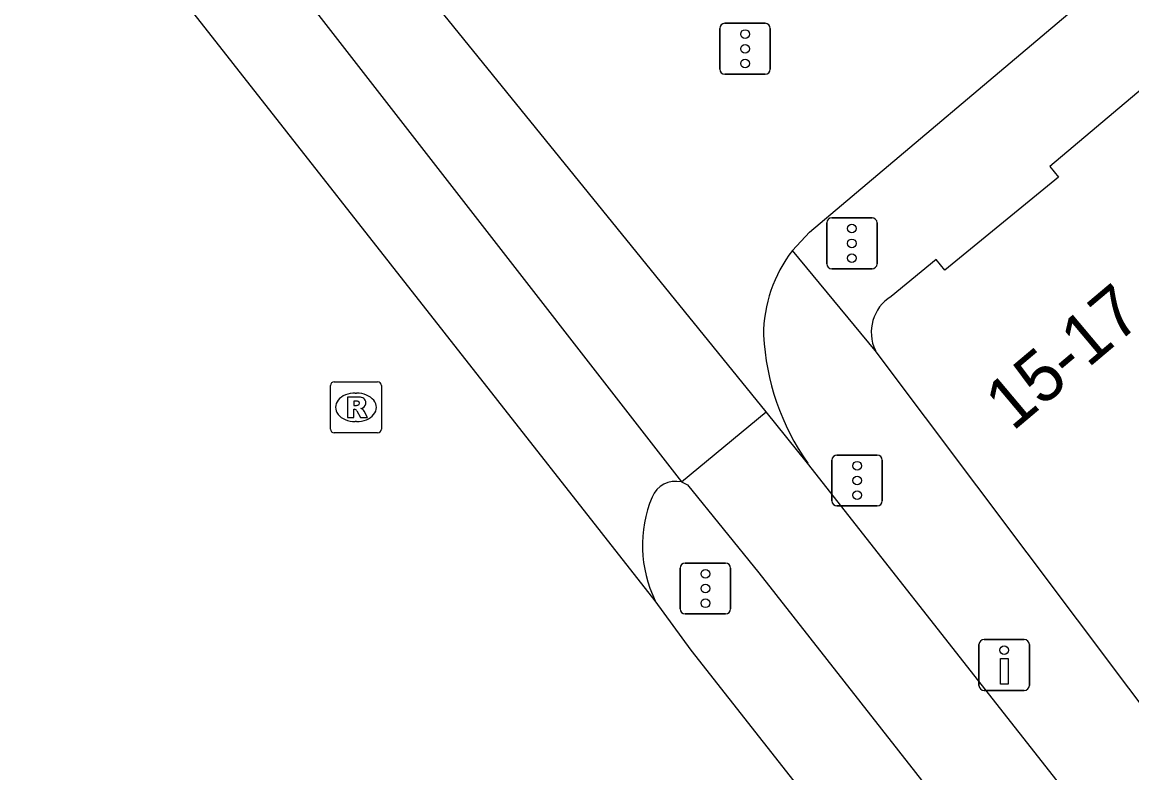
# Model space of a CAD drawing. Extents: x 161087 to 161922, y 382574 to 383873.
# Drawn here: x 161310.13 to 161331.93, y 383052.24 to 383066.97 of the extents above; entities that cross this region are included whole.
import ezdxf

# ---------------------------------------------------------------- set-up
doc = ezdxf.new("R2010")
doc.units = 0
for name, color, linetype in [('IMGEO_Drukknoppaal', 7, 'Continuous'), ('IMGEO_Fietspad_gesloten', 7, 'Continuous'), ('IMGEO_Pand', 7, 'Continuous'), ('IMGEO_Pand_nummerreeks', 7, 'Continuous'), ('IMGEO_Rijbaan_lokaal_gesloten', 7, 'Continuous'), ('IMGEO_Rijbaan_lokaal_open', 7, 'Continuous'), ('IMGEO_Rioolput', 7, 'Continuous'), ('IMGEO_Verkeersregelinstallatiepaal', 7, 'Continuous'), ('IMGEO_Voetpad_open', 7, 'Continuous')]:
    doc.layers.add(name, color=color, linetype=linetype)

msp = doc.modelspace()

# ---------------------------------------------------------------- linework, layer by layer
at = {"layer": 'IMGEO_Drukknoppaal'}
for p, q in [((161328.926, 383053.951), (161328.926, 383054.751)), ((161328.926, 383054.751), (161328.926, 383053.951)), ((161329.026, 383054.851), (161329.816, 383054.851)), ((161329.816, 383054.851), (161329.026, 383054.851)), ((161329.916, 383054.751), (161329.916, 383053.951)), ((161329.916, 383053.951), (161329.916, 383054.751)), ((161329.816, 383053.851), (161329.026, 383053.851)), ((161329.026, 383053.851), (161329.816, 383053.851))]:
    msp.add_line(p, q, dxfattribs=at)
msp.add_lwpolyline([(161329.496, 383054.476), (161329.496, 383053.976), (161329.346, 383053.976), (161329.346, 383054.476), (161329.496, 383054.476)], dxfattribs=at)
msp.add_circle((161329.421, 383054.641), 0.085, dxfattribs=at)
for centre, start, end in [((161329.026, 383054.751), 90, 180), ((161329.026, 383054.751), 90, 180), ((161329.816, 383054.751), 0, 90), ((161329.816, 383054.751), 360, 90), ((161329.026, 383053.951), 180, 270), ((161329.026, 383053.951), 180, 270), ((161329.816, 383053.951), 270, 0), ((161329.816, 383053.951), 270, 0)]:
    msp.add_arc(centre, 0.1, start, end, dxfattribs=at)
at = {"layer": 'IMGEO_Fietspad_gesloten'}
for points in [[(161313.28, 383070.545), (161323.08, 383057.943)], [(161323.08, 383057.943), (161324.746, 383059.32)], [(161412.674, 382945.831), (161395.778, 382967.851), (161371.138, 383000), (161360.861, 383013.409), (161355.304, 383020.491), (161354.659, 383021.314), (161325.561, 383058.315)], [(161323.08, 383057.943), (161323.199, 383057.888), (161324.605, 383056.158), (161359.235, 383012.056), (161368.52, 383000), (161387, 382976.004), (161387.474, 382975.438), (161388.128, 382974.526), (161389.409, 382972.718), (161389.945, 382971.934)]]:
    msp.add_lwpolyline(points, dxfattribs=at)
at = {"layer": 'IMGEO_Pand'}
for points in [[(161332.485, 383065.961), (161330.317, 383064.136), (161330.489, 383063.928), (161328.256, 383062.101), (161328.085, 383062.31), (161327.199, 383061.585)], [(161332.856, 383052.582), (161326.89, 383060.523)]]:
    msp.add_lwpolyline(points, dxfattribs=at)
msp.add_arc((161327.643, 383060.88), 0.833, 122.1975, 205.3567, dxfattribs=at)
at = {"layer": 'IMGEO_Rijbaan_lokaal_gesloten'}
for points in [[(161322.567, 383055.613), (161310.134, 383071.432)], [(161325.438, 383051.889), (161323.275, 383054.641), (161322.567, 383055.613)]]:
    msp.add_lwpolyline(points, dxfattribs=at)
at = {"layer": 'IMGEO_Rijbaan_lokaal_open'}
for points in [[(161325.261, 383062.484), (161325.595, 383062.843), (161354.821, 383087.495)], [(161324.746, 383059.32), (161317.769, 383067.924)], [(161325.561, 383058.315), (161324.746, 383059.32)]]:
    msp.add_lwpolyline(points, dxfattribs=at)
for centre, radius, start, end in [((161327.416, 383060.819), 2.723, 142.3191, 179.8599), ((161329.489, 383061.078), 4.802, 183.0112, 215.1272)]:
    msp.add_arc(centre, radius, start, end, dxfattribs=at)
at = {"layer": 'IMGEO_Rioolput'}
for p, q in [((161316.263, 383059.908), (161317.115, 383059.908)), ((161316.188, 383058.982), (161316.188, 383059.834)), ((161316.676, 383059.688), (161316.701, 383059.688)), ((161317.189, 383059.834), (161317.189, 383058.982)), ((161316.699, 383059.128), (161316.674, 383059.128)), ((161317.115, 383058.908), (161316.263, 383058.908))]:
    msp.add_line(p, q, dxfattribs=at)
for points in [[(161316.263, 383059.908), (161317.115, 383059.908)], [(161316.188, 383058.982), (161316.188, 383059.834)], [(161317.189, 383059.834), (161317.189, 383058.982)], [(161316.777, 383059.606), (161316.525, 383059.608), (161316.525, 383059.208)], [(161316.703, 383059.527), (161316.649, 383059.527), (161316.649, 383059.446)], [(161316.649, 383059.446), (161316.701, 383059.446)], [(161316.525, 383059.208), (161316.649, 383059.208), (161316.649, 383059.37), (161316.66, 383059.37)], [(161316.707, 383059.341), (161316.778, 383059.208), (161316.918, 383059.208), (161316.853, 383059.334)], [(161317.115, 383058.908), (161316.263, 383058.908)]]:
    msp.add_lwpolyline(points, dxfattribs=at)
for centre, radius, start, end in [((161316.265, 383059.832), 0.0765, 91.552, 178.448), ((161316.265, 383059.832), 0.0765, 91.552, 178.448), ((161317.113, 383059.832), 0.0765, 1.552, 88.448), ((161317.113, 383059.832), 0.0765, 1.552, 88.448), ((161316.685, 383059.635), 0.19, 274.7715, 282.9687), ((161316.709, 383059.431), 0.0964, 77.0061, 93.1865), ((161316.723, 383059.488), 0.0378, 276.6634, 79.6772), ((161316.776, 383059.496), 0.109, 350.3612, 89.416), ((161316.774, 383059.496), 0.112, 277.5842, 350.9817), ((161316.659, 383059.317), 0.0533, 26.0293, 88.6989), ((161316.758, 383059.281), 0.108, 29.5134, 73.7905), ((161316.265, 383058.984), 0.0765, 181.552, 268.448), ((161316.265, 383058.984), 0.0765, 181.552, 268.448), ((161317.113, 383058.984), 0.0765, 271.552, 358.448), ((161317.113, 383058.984), 0.0765, 271.552, 358.448)]:
    msp.add_arc(centre, radius, start, end, dxfattribs=at)
for centre, major_axis, ratio, start_param, end_param in [((161316.675, 383059.408), (-0.387, 0.002), 0.722429, 4.712389, 7.853982), ((161316.7, 383059.408), (-0.39, 0.002), 0.717154, 1.570796, 4.712389)]:
    msp.add_ellipse(centre, major_axis=major_axis, ratio=ratio, start_param=start_param, end_param=end_param, dxfattribs=at)
at = {"layer": 'IMGEO_Verkeersregelinstallatiepaal'}
for p, q in [((161323.936, 383066.944), (161324.726, 383066.944)), ((161324.726, 383066.944), (161323.936, 383066.944)), ((161323.836, 383066.044), (161323.836, 383066.844)), ((161323.836, 383066.844), (161323.836, 383066.044)), ((161324.826, 383066.844), (161324.826, 383066.044)), ((161324.826, 383066.044), (161324.826, 383066.844)), ((161324.726, 383065.944), (161323.936, 383065.944)), ((161323.936, 383065.944), (161324.726, 383065.944)), ((161325.935, 383062.226), (161325.935, 383063.026)), ((161325.935, 383063.026), (161325.935, 383062.226)), ((161326.035, 383063.126), (161326.825, 383063.126)), ((161326.825, 383063.126), (161326.035, 383063.126)), ((161326.925, 383063.026), (161326.925, 383062.226)), ((161326.925, 383062.226), (161326.925, 383063.026)), ((161326.825, 383062.126), (161326.035, 383062.126)), ((161326.035, 383062.126), (161326.825, 383062.126)), ((161326.037, 383057.572), (161326.037, 383058.372)), ((161326.037, 383058.372), (161326.037, 383057.572)), ((161326.137, 383058.472), (161326.927, 383058.472)), ((161326.927, 383058.472), (161326.137, 383058.472)), ((161327.027, 383058.372), (161327.027, 383057.572)), ((161327.027, 383057.572), (161327.027, 383058.372)), ((161326.927, 383057.472), (161326.137, 383057.472)), ((161326.137, 383057.472), (161326.927, 383057.472)), ((161323.057, 383055.452), (161323.057, 383056.252)), ((161323.057, 383056.252), (161323.057, 383055.452)), ((161323.157, 383056.352), (161323.947, 383056.352)), ((161323.947, 383056.352), (161323.157, 383056.352)), ((161324.047, 383056.252), (161324.047, 383055.452)), ((161324.047, 383055.452), (161324.047, 383056.252)), ((161323.947, 383055.352), (161323.157, 383055.352)), ((161323.157, 383055.352), (161323.947, 383055.352))]:
    msp.add_line(p, q, dxfattribs=at)
for centre in [(161324.331, 383066.734), (161324.331, 383066.444), (161324.331, 383066.154), (161326.43, 383062.916), (161326.43, 383062.626), (161326.43, 383062.336), (161326.532, 383058.262), (161326.532, 383057.972), (161326.532, 383057.682), (161323.552, 383056.142), (161323.552, 383055.852), (161323.552, 383055.562)]:
    msp.add_circle(centre, 0.085, dxfattribs=at)
for centre, start, end in [((161323.936, 383066.844), 90, 180), ((161323.936, 383066.844), 90, 180), ((161324.726, 383066.844), 0, 90), ((161324.726, 383066.844), 360, 90), ((161323.936, 383066.044), 180, 270), ((161323.936, 383066.044), 180, 270), ((161324.726, 383066.044), 270, 0), ((161324.726, 383066.044), 270, 0), ((161326.035, 383063.026), 90, 180), ((161326.035, 383063.026), 90, 180), ((161326.825, 383063.026), 0, 90), ((161326.825, 383063.026), 360, 90), ((161326.035, 383062.226), 180, 270), ((161326.035, 383062.226), 180, 270), ((161326.825, 383062.226), 270, 0), ((161326.825, 383062.226), 270, 0), ((161326.137, 383058.372), 90, 180), ((161326.137, 383058.372), 90, 180), ((161326.927, 383058.372), 0, 90), ((161326.927, 383058.372), 360, 90), ((161326.137, 383057.572), 180, 270), ((161326.137, 383057.572), 180, 270), ((161326.927, 383057.572), 270, 0), ((161326.927, 383057.572), 270, 0), ((161323.157, 383056.252), 90, 180), ((161323.157, 383056.252), 90, 180), ((161323.947, 383056.252), 0, 90), ((161323.947, 383056.252), 360, 90), ((161323.157, 383055.452), 180, 270), ((161323.157, 383055.452), 180, 270), ((161323.947, 383055.452), 270, 0), ((161323.947, 383055.452), 270, 0)]:
    msp.add_arc(centre, 0.1, start, end, dxfattribs=at)
at = {"layer": 'IMGEO_Voetpad_open'}
msp.add_lwpolyline([(161326.89, 383060.523), (161325.261, 383062.484)], dxfattribs=at)
for centre, radius, start, end in [((161322.97, 383057.452), 0.503, 77.3715, 157.8089), ((161324.782, 383056.697), 2.466, 157.4703, 206.0866)]:
    msp.add_arc(centre, radius, start, end, dxfattribs=at)

# ---------------------------------------------------------------- texts
at = {"layer": 'IMGEO_Pand_nummerreeks'}
msp.add_text('15-17', height=1, rotation=40.0873, dxfattribs=at).set_placement((161329.587, 383058.923))

doc.saveas('drawing.dxf')
